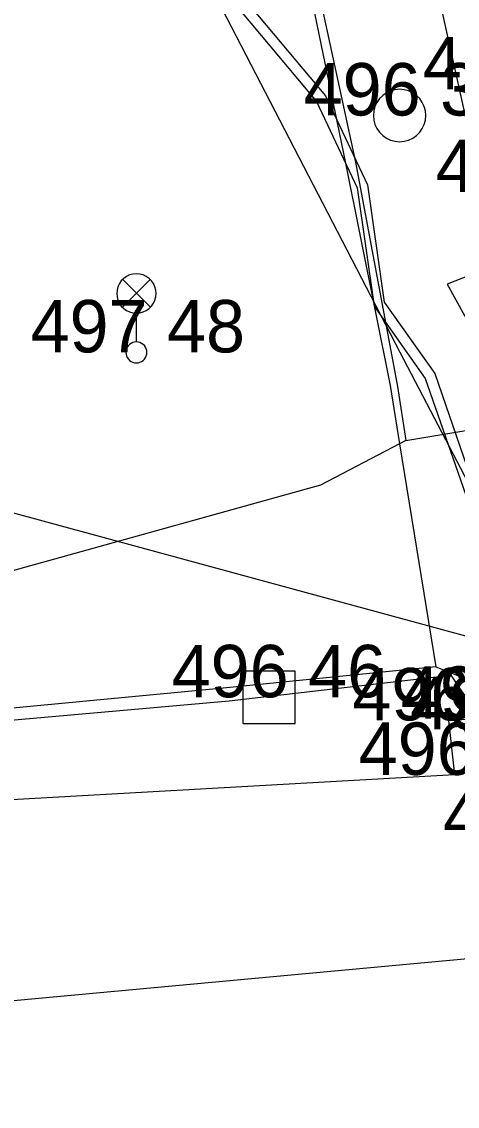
# Model space of a CAD drawing. Extents: x -695326 to -694942, y -1122979 to -1122738.
# Drawn here: x -695156.11 to -695147.8, y -1122954.5 to -1122933.81 of the extents above; entities that cross this region are included whole.
import ezdxf

# ---------------------------------------------------------------- set-up
doc = ezdxf.new("R2010")
doc.units = 0
for name, color, linetype in [('Budovy', 7, 'Continuous'), ('Level 26', 7, 'Continuous'), ('Level 30', 7, 'Continuous'), ('Level 35', 7, 'Continuous'), ('Level 36', 7, 'Continuous'), ('Level 37', 7, 'Continuous'), ('Level 43', 7, 'Continuous'), ('Level 51', 7, 'Continuous'), ('Level 53', 7, 'Continuous'), ('trasa_man_Mesto', 7, 'Continuous')]:
    doc.layers.add(name, color=color, linetype=linetype)

msp = doc.modelspace()

# ---------------------------------------------------------------- linework, layer by layer
at = {"layer": 'Budovy'}
msp.add_lwpolyline([(-695145.42, -1122948.69), (-695145.61, -1122948.29), (-695147.04, -1122947.31), (-695147.33, -1122947.11), (-695147.97, -1122947.14), (-695147.85, -1122948.18), (-695167.91, -1122949.31)], dxfattribs=at)
at = {"layer": 'Level 26'}
msp.add_line((-695153.92, -1122940.12), (-695153.92, -1122940.12), dxfattribs=at)
for points in [[(-695153.545, -1122938.995), (-695153.551, -1122938.93), (-695153.568, -1122938.867), (-695153.595, -1122938.808), (-695153.633, -1122938.754), (-695153.679, -1122938.708), (-695153.732, -1122938.67), (-695153.792, -1122938.643), (-695153.855, -1122938.626), (-695153.92, -1122938.62), (-695153.985, -1122938.626), (-695154.048, -1122938.643), (-695154.107, -1122938.67), (-695154.161, -1122938.708), (-695154.207, -1122938.754), (-695154.245, -1122938.808), (-695154.272, -1122938.867), (-695154.289, -1122938.93), (-695154.295, -1122938.995), (-695154.289, -1122939.06), (-695154.272, -1122939.123), (-695154.245, -1122939.183), (-695154.207, -1122939.236), (-695154.161, -1122939.282), (-695154.107, -1122939.32), (-695154.048, -1122939.347), (-695153.985, -1122939.364), (-695153.92, -1122939.37), (-695153.855, -1122939.364), (-695153.792, -1122939.347), (-695153.732, -1122939.32), (-695153.679, -1122939.282), (-695153.633, -1122939.236), (-695153.595, -1122939.183), (-695153.568, -1122939.123), (-695153.551, -1122939.06), (-695153.545, -1122938.995)], [(-695154.184, -1122939.258), (-695153.656, -1122938.73)], [(-695153.648, -1122939.255), (-695154.176, -1122938.726)], [(-695153.92, -1122939.92), (-695153.92, -1122939.37)], [(-695153.72, -1122940.12), (-695153.723, -1122940.085), (-695153.732, -1122940.052), (-695153.747, -1122940.02), (-695153.767, -1122939.991), (-695153.791, -1122939.967), (-695153.82, -1122939.947), (-695153.852, -1122939.932), (-695153.885, -1122939.923), (-695153.92, -1122939.92), (-695153.955, -1122939.923), (-695153.988, -1122939.932), (-695154.02, -1122939.947), (-695154.049, -1122939.967), (-695154.073, -1122939.991), (-695154.093, -1122940.02), (-695154.108, -1122940.052), (-695154.117, -1122940.085), (-695154.12, -1122940.12), (-695154.117, -1122940.155), (-695154.108, -1122940.188), (-695154.093, -1122940.22), (-695154.073, -1122940.249), (-695154.049, -1122940.273), (-695154.02, -1122940.293), (-695153.988, -1122940.308), (-695153.955, -1122940.317), (-695153.92, -1122940.32), (-695153.885, -1122940.317), (-695153.852, -1122940.308), (-695153.82, -1122940.293), (-695153.791, -1122940.273), (-695153.767, -1122940.249), (-695153.747, -1122940.22), (-695153.732, -1122940.188), (-695153.723, -1122940.155), (-695153.72, -1122940.12)]]:
    msp.add_lwpolyline(points, dxfattribs=at)
at = {"layer": 'Level 30'}
for p, q in [((-695148.9, -1122935.6), (-695148.9, -1122935.6)), ((-695151.39, -1122946.7), (-695151.39, -1122946.7))]:
    msp.add_line(p, q, dxfattribs=at)
for points in [[(-695148.4, -1122935.6), (-695148.408, -1122935.513), (-695148.43, -1122935.429), (-695148.467, -1122935.35), (-695148.517, -1122935.279), (-695148.579, -1122935.217), (-695148.65, -1122935.167), (-695148.729, -1122935.13), (-695148.813, -1122935.108), (-695148.9, -1122935.1), (-695148.987, -1122935.108), (-695149.071, -1122935.13), (-695149.15, -1122935.167), (-695149.221, -1122935.217), (-695149.283, -1122935.279), (-695149.333, -1122935.35), (-695149.37, -1122935.429), (-695149.392, -1122935.513), (-695149.4, -1122935.6), (-695149.392, -1122935.687), (-695149.37, -1122935.771), (-695149.333, -1122935.85), (-695149.283, -1122935.921), (-695149.221, -1122935.983), (-695149.15, -1122936.033), (-695149.071, -1122936.07), (-695148.987, -1122936.092), (-695148.9, -1122936.1), (-695148.813, -1122936.092), (-695148.729, -1122936.07), (-695148.65, -1122936.033), (-695148.579, -1122935.983), (-695148.517, -1122935.921), (-695148.467, -1122935.85), (-695148.43, -1122935.771), (-695148.408, -1122935.687), (-695148.4, -1122935.6)], [(-695150.89, -1122946.2), (-695151.89, -1122946.2)], [(-695151.89, -1122946.2), (-695151.89, -1122947.2)], [(-695150.89, -1122947.2), (-695150.89, -1122946.2)], [(-695151.89, -1122947.2), (-695150.89, -1122947.2)]]:
    msp.add_lwpolyline(points, dxfattribs=at)
at = {"layer": 'Level 35'}
msp.add_lwpolyline([(-695136.63, -1122948.53), (-695156.42, -1122943.14), (-695157.04, -1122922.84), (-695155.73, -1122896.32), (-695206.442, -1122851.419), (-695168.09, -1122856.87), (-695143.02, -1122847.8), (-695126.48, -1122843.49), (-695105.45, -1122831.75), (-695101.92, -1122801.21), (-695100.68, -1122774.21), (-695129.76, -1122766.58), (-695160.07, -1122771.5), (-695180.75, -1122772.92), (-695207.87, -1122775.31), (-695239.17, -1122780.8), (-695257.16, -1122783.99), (-695273.26, -1122787.27), (-695302.66, -1122789.09), (-695325.48, -1122790.75), (-695326.148, -1122790.622)], dxfattribs=at)
at = {"layer": 'Level 36'}
msp.add_line((-695148.78, -1122941.8), (-695146.18, -1122941.37), dxfattribs=at)
for points in [[(-695151.83, -1122916.03), (-695152.35, -1122919.32), (-695151.45, -1122925.77), (-695151.23, -1122929.62), (-695149.74, -1122936.49), (-695148.94, -1122940.77), (-695148.78, -1122941.8)], [(-695146.74, -1122938.33), (-695147.99, -1122938.82), (-695145.68, -1122943), (-695144.55, -1122946.29), (-695143.41, -1122947.66), (-695139.84, -1122949.6)], [(-695148.78, -1122941.8), (-695148.9, -1122941.862), (-695150.41, -1122942.65), (-695159.33, -1122945.13), (-695164.27, -1122945.95), (-695170.28, -1122946.32), (-695171.3, -1122947.5)], [(-695171.3, -1122947.5), (-695168.601, -1122948.075), (-695168.11, -1122948.18), (-695152.15, -1122946.77), (-695147.92, -1122946.28), (-695144.99, -1122950.68), (-695143.52, -1122957.91), (-695141.07, -1122963.23), (-695137.85, -1122968.64), (-695135.18, -1122974.8)]]:
    msp.add_lwpolyline(points, dxfattribs=at)
at = {"layer": 'Level 37'}
for points in [[(-695153.43, -1122884.87), (-695154.36, -1122892.47), (-695154.34, -1122896.69), (-695152.78, -1122906.84), (-695151.87, -1122914.45), (-695152.079, -1122916.076), (-695152.49, -1122919.28), (-695151.63, -1122925.79), (-695151.35, -1122929.64), (-695149.93, -1122936.51), (-695149.08, -1122940.75), (-695148.9, -1122941.862), (-695148.21, -1122946.12)], [(-695148.21, -1122946.12), (-695152.33, -1122946.53), (-695168.601, -1122948.075), (-695168.65, -1122948.08), (-695171.332, -1122948.461), (-695171.758, -1122949.866)], [(-695148.21, -1122946.12), (-695145.69, -1122947.11), (-695143.35, -1122949.77)]]:
    msp.add_lwpolyline(points, dxfattribs=at)
at = {"layer": 'Level 43'}
for points in [[(-695184.88, -1122913.865), (-695177.185, -1122916.263), (-695176.032, -1122916.5), (-695172.386, -1122916.33), (-695170.548, -1122916.55), (-695166.951, -1122916.289), (-695164.38, -1122916.95), (-695156.407, -1122924.632), (-695154.078, -1122927.412), (-695153.079, -1122929.097), (-695151.872, -1122932.527), (-695151.745, -1122933.518), (-695150.315, -1122935.226), (-695149.513, -1122936.921), (-695149.194, -1122939.162), (-695148.23, -1122940.524), (-695147.405, -1122942.908), (-695146.05, -1122946.945), (-695145.777, -1122947.342)], [(-695184.936, -1122914.056), (-695177.235, -1122916.457), (-695176.048, -1122916.7), (-695172.394, -1122916.53), (-695170.552, -1122916.75), (-695166.969, -1122916.491), (-695164.48, -1122917.13), (-695156.553, -1122924.768), (-695154.242, -1122927.528), (-695153.261, -1122929.183), (-695152.068, -1122932.573), (-695151.935, -1122933.602), (-695150.485, -1122935.334), (-695149.707, -1122936.979), (-695149.386, -1122939.238), (-695148.41, -1122940.616), (-695147.595, -1122942.972), (-695146.23, -1122947.035), (-695145.923, -1122947.478)], [(-695156.553, -1122924.768), (-695154.242, -1122927.528), (-695153.261, -1122929.183), (-695152.068, -1122932.573), (-695151.935, -1122933.602), (-695150.485, -1122935.334), (-695149.707, -1122936.979), (-695149.386, -1122939.238), (-695148.41, -1122940.616), (-695147.595, -1122942.972), (-695146.23, -1122947.035), (-695145.923, -1122947.478), (-695145.543, -1122947.774), (-695144.037, -1122949.492), (-695144.303, -1122951.04), (-695143.815, -1122952.126), (-695143.456, -1122952.886), (-695142.207, -1122958.085), (-695141.285, -1122962.183), (-695140.361, -1122964.092), (-695136.517, -1122972.686), (-695136.738, -1122973.37), (-695136.339, -1122974.115), (-695134.122, -1122978.87)]]:
    msp.add_lwpolyline(points, dxfattribs=at)
at = {"layer": 'Level 51'}
for p, q in [((-695148.9, -1122935.6), (-695148.9, -1122935.6)), ((-695153.92, -1122940.12), (-695153.92, -1122940.12)), ((-695151.39, -1122946.7), (-695151.39, -1122946.7)), ((-695147.97, -1122947.14), (-695147.97, -1122947.14)), ((-695147.85, -1122948.18), (-695147.85, -1122948.18))]:
    msp.add_line(p, q, dxfattribs=at)
at = {"layer": 'Level 53'}
msp.add_line((-695144.74, -1122948.71), (-695150.36, -1122923.37), dxfattribs=at)
at = {"layer": 'trasa_man_Mesto'}
for points in [[(-695326.048, -1122840.72), (-695274.651, -1122874.357), (-695270.959, -1122890.71), (-695245.139, -1122892.604), (-695200.115, -1122917.315), (-695194.416, -1122918.52), (-695163.278, -1122919.399), (-695159.013, -1122922.555), (-695155.13, -1122928.064), (-695148.895, -1122940.113), (-695145.28, -1122947.037), (-695134.225, -1122973.833), (-695131.84, -1122978.865)], [(-695142.122, -1122954.147), (-695144.582, -1122956.719), (-695146.259, -1122956.831), (-695147.601, -1122951.688), (-695172.979, -1122954.036), (-695174.767, -1122956.495)]]:
    msp.add_lwpolyline(points, dxfattribs=at)

# ---------------------------------------------------------------- texts
at = {"layer": 'Level 53'}
for s, p in [('496 41', (-695148.456, -1122935.1)), ('496 38', (-695150.73, -1122935.6)), ('496 33', (-695148.21, -1122937.06)), ('497 48', (-695155.938, -1122940.12)), ('496 46', (-695153.248, -1122946.7)), ('496 25', (-695149.8, -1122947.14)), ('496 21', (-695148.876, -1122947.11)), ('496 18', (-695148.7, -1122947.31)), ('496 27', (-695149.68, -1122948.18)), ('496 24', (-695148.07, -1122949.46))]:
    msp.add_text(s, height=1, dxfattribs=at).set_placement(p)

doc.saveas('drawing.dxf')
